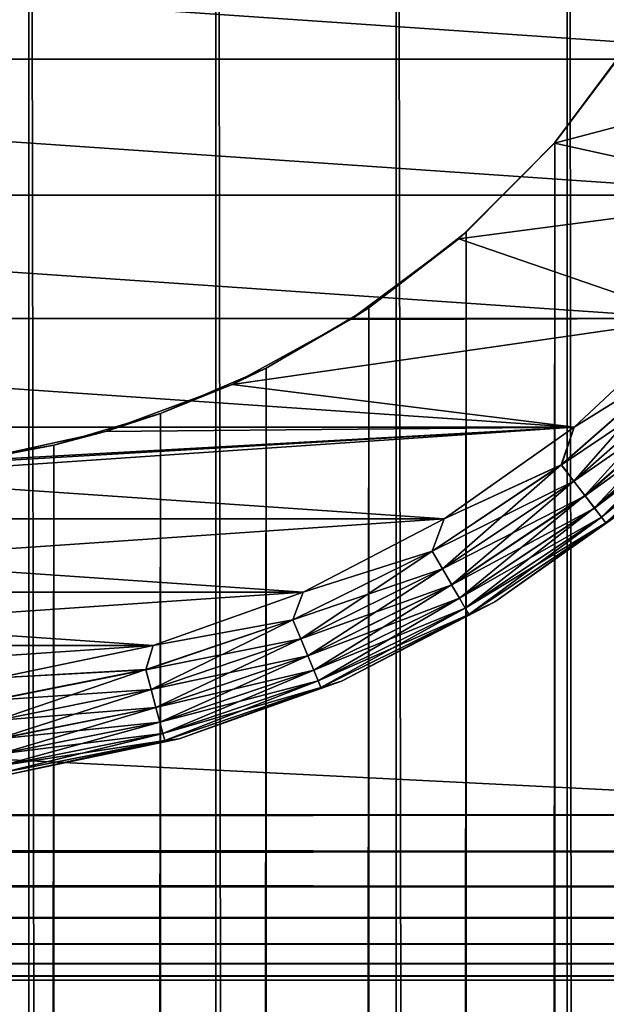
# Model space of a CAD drawing. Extents: x -265 to 265, y 0 to 1307.
# Tile 420 of 436: x 252 to 258, y 1265 to 1275. Entities that reach past the tile are written whole.
import ezdxf

# ---------------------------------------------------------------- set-up
doc = ezdxf.new("R2010")
doc.units = 0
doc.header["$LTSCALE"] = 65.185185
for name, color, linetype in [('39', 7, 'CONTINUOUS'), ('40', 7, 'CONTINUOUS'), ('46', 7, 'CONTINUOUS'), ('49', 7, 'CONTINUOUS'), ('50', 7, 'CONTINUOUS'), ('54', 7, 'CONTINUOUS'), ('58', 7, 'CONTINUOUS'), ('62', 7, 'CONTINUOUS'), ('71', 7, 'CONTINUOUS'), ('72', 7, 'CONTINUOUS'), ('73', 7, 'CONTINUOUS'), ('74', 7, 'CONTINUOUS'), ('75', 7, 'CONTINUOUS')]:
    doc.layers.add(name, color=color, linetype=linetype)

msp = doc.modelspace()

# ---------------------------------------------------------------- linework, layer by layer
at = {"layer": '39', "color": 7, "linetype": 'CONTINUOUS'}
for points in [[(250, 1, 15), (251.958, 1, 14.872), (250, 1299, 15), (250, 1, 15)], [(250, 1299, 15), (251.958, 1, 14.872), (251.958, 1299, 14.872), (250, 1299, 15)], [(251.958, 1, 14.872), (253.882, 1, 14.489), (251.958, 1299, 14.872), (251.958, 1, 14.872)], [(251.958, 1299, 14.872), (253.882, 1, 14.489), (253.882, 1299, 14.489), (251.958, 1299, 14.872)], [(253.882, 1, 14.489), (255.74, 1, 13.858), (253.882, 1299, 14.489), (253.882, 1, 14.489)], [(253.882, 1299, 14.489), (255.74, 1, 13.858), (255.74, 1299, 13.858), (253.882, 1299, 14.489)], [(255.74, 1, 13.858), (257.5, 1, 12.99), (255.74, 1299, 13.858), (255.74, 1, 13.858)], [(255.74, 1299, 13.858), (257.5, 1, 12.99), (257.5, 1299, 12.99), (255.74, 1299, 13.858)], [(257.5, 1, 12.99), (259.131, 1, 11.9), (257.5, 1299, 12.99), (257.5, 1, 12.99)], [(257.5, 1299, 12.99), (259.131, 1, 11.9), (259.131, 1299, 11.9), (257.5, 1299, 12.99)]]:
    msp.add_3dface(points, dxfattribs=at)
at = {"layer": '40', "color": 7, "linetype": 'CONTINUOUS'}
for points in [[(257.374, 1273.621, -13.063), (258.153, 1274.653, -12.591), (257.374, 26.379, -13.063), (257.374, 1273.621, -13.063)], [(257.374, 26.379, -13.063), (258.153, 1274.653, -12.591), (258.153, 25.347, -12.591), (257.374, 26.379, -13.063)], [(256.461, 1272.698, -13.537), (257.374, 1273.621, -13.063), (256.461, 27.302, -13.537), (256.461, 1272.698, -13.537)], [(256.461, 27.302, -13.537), (257.374, 1273.621, -13.063), (257.374, 26.379, -13.063), (256.461, 27.302, -13.537)], [(255.458, 1271.921, -13.972), (256.461, 1272.698, -13.537), (255.458, 28.079, -13.972), (255.458, 1271.921, -13.972)], [(255.458, 28.079, -13.972), (256.461, 1272.698, -13.537), (256.461, 27.302, -13.537), (255.458, 28.079, -13.972)], [(254.401, 1271.3, -14.34), (255.458, 1271.921, -13.972), (254.401, 28.7, -14.34), (254.401, 1271.3, -14.34)], [(254.401, 28.7, -14.34), (255.458, 1271.921, -13.972), (255.458, 28.079, -13.972), (254.401, 28.7, -14.34)], [(253.314, 1270.831, -14.629), (254.401, 1271.3, -14.34), (253.314, 29.169, -14.629), (253.314, 1270.831, -14.629)], [(253.314, 29.169, -14.629), (254.401, 1271.3, -14.34), (254.401, 28.7, -14.34), (253.314, 29.169, -14.629)], [(252.214, 1270.505, -14.836), (253.314, 1270.831, -14.629), (252.214, 29.495, -14.836), (252.214, 1270.505, -14.836)], [(252.214, 29.495, -14.836), (253.314, 1270.831, -14.629), (253.314, 29.169, -14.629), (252.214, 29.495, -14.836)], [(251.108, 1270.313, -14.959), (252.214, 1270.505, -14.836), (251.108, 29.687, -14.959), (251.108, 1270.313, -14.959)], [(251.108, 29.687, -14.959), (252.214, 1270.505, -14.836), (252.214, 29.495, -14.836), (251.108, 29.687, -14.959)]]:
    msp.add_3dface(points, dxfattribs=at)
at = {"layer": '46', "color": 7, "linetype": 'CONTINUOUS'}
for points in [[(258.202, 1274.729, -25), (257.374, 1273.621, -13.063), (257.369, 1273.615, -25), (258.202, 1274.729, -25)], [(258.153, 1274.653, -12.591), (257.374, 1273.621, -13.063), (258.202, 1274.729, -25), (258.153, 1274.653, -12.591)], [(257.369, 1273.615, -25), (256.461, 1272.698, -13.537), (256.385, 1272.631, -25), (257.369, 1273.615, -25)], [(257.374, 1273.621, -13.063), (256.461, 1272.698, -13.537), (257.369, 1273.615, -25), (257.374, 1273.621, -13.063)], [(256.461, 1272.698, -13.537), (255.458, 1271.921, -13.972), (256.385, 1272.631, -25), (256.461, 1272.698, -13.537)], [(256.385, 1272.631, -25), (255.458, 1271.921, -13.972), (255.271, 1271.798, -25), (256.385, 1272.631, -25)], [(255.458, 1271.921, -13.972), (254.401, 1271.3, -14.34), (255.271, 1271.798, -25), (255.458, 1271.921, -13.972)], [(255.271, 1271.798, -25), (254.401, 1271.3, -14.34), (254.05, 1271.131, -25), (255.271, 1271.798, -25)], [(254.401, 1271.3, -14.34), (253.314, 1270.831, -14.629), (254.05, 1271.131, -25), (254.401, 1271.3, -14.34)], [(254.05, 1271.131, -25), (253.314, 1270.831, -14.629), (252.747, 1270.645, -25), (254.05, 1271.131, -25)], [(253.314, 1270.831, -14.629), (252.214, 1270.505, -14.836), (252.747, 1270.645, -25), (253.314, 1270.831, -14.629)], [(252.747, 1270.645, -25), (252.214, 1270.505, -14.836), (251.388, 1270.349, -25), (252.747, 1270.645, -25)], [(252.214, 1270.505, -14.836), (251.108, 1270.313, -14.959), (251.388, 1270.349, -25), (252.214, 1270.505, -14.836)]]:
    msp.add_3dface(points, dxfattribs=at)
at = {"layer": '49', "color": 7, "linetype": 'CONTINUOUS'}
for points in [[(258.202, 1274.729, -25), (257.369, 1273.615, -25), (260.655, 1274.479, -25), (258.202, 1274.729, -25)], [(260.655, 1274.479, -25), (257.369, 1273.615, -25), (259.804, 1273.08, -25), (260.655, 1274.479, -25)], [(257.369, 1273.615, -25), (256.385, 1272.631, -25), (259.804, 1273.08, -25), (257.369, 1273.615, -25)], [(259.804, 1273.08, -25), (256.385, 1272.631, -25), (258.77, 1271.809, -25), (259.804, 1273.08, -25)], [(256.385, 1272.631, -25), (255.271, 1271.798, -25), (258.77, 1271.809, -25), (256.385, 1272.631, -25)], [(255.271, 1271.798, -25), (254.05, 1271.131, -25), (258.77, 1271.809, -25), (255.271, 1271.798, -25)], [(258.77, 1271.809, -25), (254.05, 1271.131, -25), (257.573, 1270.691, -25), (258.77, 1271.809, -25)], [(254.05, 1271.131, -25), (252.747, 1270.645, -25), (257.573, 1270.691, -25), (254.05, 1271.131, -25)], [(250, 1270.25, -25), (243.765, 1269.747, -25), (257.573, 1270.691, -25), (250, 1270.25, -25)], [(257.573, 1270.691, -25), (243.765, 1269.747, -25), (256.235, 1269.747, -25), (257.573, 1270.691, -25)], [(251.388, 1270.349, -25), (250, 1270.25, -25), (257.573, 1270.691, -25), (251.388, 1270.349, -25)], [(252.747, 1270.645, -25), (251.388, 1270.349, -25), (257.573, 1270.691, -25), (252.747, 1270.645, -25)], [(243.765, 1269.747, -25), (245.219, 1268.993, -25), (256.235, 1269.747, -25), (243.765, 1269.747, -25)], [(256.235, 1269.747, -25), (245.219, 1268.993, -25), (254.781, 1268.993, -25), (256.235, 1269.747, -25)], [(245.219, 1268.993, -25), (246.762, 1268.445, -25), (254.781, 1268.993, -25), (245.219, 1268.993, -25)], [(254.781, 1268.993, -25), (246.762, 1268.445, -25), (253.238, 1268.445, -25), (254.781, 1268.993, -25)], [(246.762, 1268.445, -25), (248.366, 1268.112, -25), (253.238, 1268.445, -25), (246.762, 1268.445, -25)], [(253.238, 1268.445, -25), (248.366, 1268.112, -25), (251.634, 1268.112, -25), (253.238, 1268.445, -25)]]:
    msp.add_3dface(points, dxfattribs=at)
at = {"layer": '50', "color": 7, "linetype": 'CONTINUOUS'}
for points in [[(239.345, 1274.479, -75), (238.693, 1275.981, -75), (260.655, 1274.479, -75), (239.345, 1274.479, -75)], [(260.655, 1274.479, -75), (238.693, 1275.981, -75), (261.307, 1275.981, -75), (260.655, 1274.479, -75)], [(240.196, 1273.08, -75), (239.345, 1274.479, -75), (259.804, 1273.08, -75), (240.196, 1273.08, -75)], [(259.804, 1273.08, -75), (239.345, 1274.479, -75), (260.655, 1274.479, -75), (259.804, 1273.08, -75)], [(241.23, 1271.809, -75), (240.196, 1273.08, -75), (258.77, 1271.809, -75), (241.23, 1271.809, -75)], [(258.77, 1271.809, -75), (240.196, 1273.08, -75), (259.804, 1273.08, -75), (258.77, 1271.809, -75)], [(242.427, 1270.691, -75), (241.23, 1271.809, -75), (257.573, 1270.691, -75), (242.427, 1270.691, -75)], [(257.573, 1270.691, -75), (241.23, 1271.809, -75), (258.77, 1271.809, -75), (257.573, 1270.691, -75)], [(243.765, 1269.747, -75), (242.427, 1270.691, -75), (256.235, 1269.747, -75), (243.765, 1269.747, -75)], [(256.235, 1269.747, -75), (242.427, 1270.691, -75), (257.573, 1270.691, -75), (256.235, 1269.747, -75)], [(245.219, 1268.993, -75), (243.765, 1269.747, -75), (254.781, 1268.993, -75), (245.219, 1268.993, -75)], [(254.781, 1268.993, -75), (243.765, 1269.747, -75), (256.235, 1269.747, -75), (254.781, 1268.993, -75)], [(246.762, 1268.445, -75), (245.219, 1268.993, -75), (253.238, 1268.445, -75), (246.762, 1268.445, -75)], [(253.238, 1268.445, -75), (245.219, 1268.993, -75), (254.781, 1268.993, -75), (253.238, 1268.445, -75)], [(251.634, 1268.112, -75), (246.762, 1268.445, -75), (253.238, 1268.445, -75), (251.634, 1268.112, -75)]]:
    msp.add_3dface(points, dxfattribs=at)
at = {"layer": '54', "color": 7, "linetype": 'CONTINUOUS'}
for points in [[(256.755, 1268.893, -74), (258.204, 1269.916, -74), (256.755, 1268.893, -26), (256.755, 1268.893, -74)], [(256.755, 1268.893, -26), (258.204, 1269.916, -74), (258.204, 1269.916, -26), (256.755, 1268.893, -26)], [(255.179, 1268.076, -74), (256.755, 1268.893, -74), (255.179, 1268.076, -26), (255.179, 1268.076, -74)], [(255.179, 1268.076, -26), (256.755, 1268.893, -74), (256.755, 1268.893, -26), (255.179, 1268.076, -26)], [(253.507, 1267.482, -74), (255.179, 1268.076, -74), (253.507, 1267.482, -26), (253.507, 1267.482, -74)], [(253.507, 1267.482, -26), (255.179, 1268.076, -74), (255.179, 1268.076, -26), (253.507, 1267.482, -26)], [(251.77, 1267.121, -74), (253.507, 1267.482, -74), (251.77, 1267.121, -26), (251.77, 1267.121, -74)], [(251.77, 1267.121, -26), (253.507, 1267.482, -74), (253.507, 1267.482, -26), (251.77, 1267.121, -26)]]:
    msp.add_3dface(points, dxfattribs=at)
at = {"layer": '58', "color": 7, "linetype": 'CONTINUOUS'}
for points in [[(257.573, 1270.691, -75), (258.77, 1271.809, -75), (258.642, 1271.358, -74.975), (257.573, 1270.691, -75)], [(257.44, 1270.304, -74.975), (257.573, 1270.691, -75), (258.642, 1271.358, -74.975), (257.44, 1270.304, -74.975)], [(257.44, 1270.304, -74.975), (258.642, 1271.358, -74.975), (257.569, 1270.136, -74.901), (257.44, 1270.304, -74.975)], [(257.569, 1270.136, -74.901), (258.642, 1271.358, -74.975), (258.792, 1271.208, -74.901), (257.569, 1270.136, -74.901)], [(257.569, 1270.136, -74.901), (258.792, 1271.208, -74.901), (257.684, 1269.986, -74.782), (257.569, 1270.136, -74.901)], [(257.684, 1269.986, -74.782), (258.792, 1271.208, -74.901), (258.926, 1271.074, -74.782), (257.684, 1269.986, -74.782)], [(257.684, 1269.986, -74.782), (258.926, 1271.074, -74.782), (257.781, 1269.86, -74.624), (257.684, 1269.986, -74.782)], [(257.781, 1269.86, -74.624), (258.926, 1271.074, -74.782), (259.038, 1270.962, -74.624), (257.781, 1269.86, -74.624)], [(257.781, 1269.86, -74.624), (259.038, 1270.962, -74.624), (257.854, 1269.765, -74.434), (257.781, 1269.86, -74.624)], [(257.854, 1269.765, -74.434), (259.038, 1270.962, -74.624), (259.122, 1270.878, -74.434), (257.854, 1269.765, -74.434)], [(257.854, 1269.765, -74.434), (259.122, 1270.878, -74.434), (257.899, 1269.706, -74.223), (257.854, 1269.765, -74.434)], [(257.899, 1269.706, -74.223), (259.122, 1270.878, -74.434), (259.175, 1270.825, -74.223), (257.899, 1269.706, -74.223)], [(258.204, 1269.916, -74), (257.899, 1269.706, -74.223), (259.175, 1270.825, -74.223), (258.204, 1269.916, -74)], [(256.235, 1269.747, -75), (257.573, 1270.691, -75), (257.44, 1270.304, -74.975), (256.235, 1269.747, -75)], [(256.111, 1269.416, -74.975), (256.235, 1269.747, -75), (257.44, 1270.304, -74.975), (256.111, 1269.416, -74.975)], [(256.111, 1269.416, -74.975), (257.44, 1270.304, -74.975), (256.217, 1269.233, -74.901), (256.111, 1269.416, -74.975)], [(256.217, 1269.233, -74.901), (257.44, 1270.304, -74.975), (257.569, 1270.136, -74.901), (256.217, 1269.233, -74.901)], [(256.217, 1269.233, -74.901), (257.569, 1270.136, -74.901), (256.311, 1269.068, -74.782), (256.217, 1269.233, -74.901)], [(256.311, 1269.068, -74.782), (257.569, 1270.136, -74.901), (257.684, 1269.986, -74.782), (256.311, 1269.068, -74.782)], [(256.311, 1269.068, -74.782), (257.684, 1269.986, -74.782), (256.391, 1268.931, -74.624), (256.311, 1269.068, -74.782)], [(256.391, 1268.931, -74.624), (257.684, 1269.986, -74.782), (257.781, 1269.86, -74.624), (256.391, 1268.931, -74.624)], [(258.204, 1269.916, -74), (256.755, 1268.893, -74), (257.899, 1269.706, -74.223), (258.204, 1269.916, -74)], [(256.391, 1268.931, -74.624), (257.781, 1269.86, -74.624), (256.45, 1268.828, -74.434), (256.391, 1268.931, -74.624)], [(256.45, 1268.828, -74.434), (257.781, 1269.86, -74.624), (257.854, 1269.765, -74.434), (256.45, 1268.828, -74.434)], [(254.781, 1268.993, -75), (256.235, 1269.747, -75), (256.111, 1269.416, -74.975), (254.781, 1268.993, -75)], [(256.45, 1268.828, -74.434), (257.854, 1269.765, -74.434), (256.487, 1268.763, -74.223), (256.45, 1268.828, -74.434)], [(256.487, 1268.763, -74.223), (257.854, 1269.765, -74.434), (257.899, 1269.706, -74.223), (256.487, 1268.763, -74.223)], [(256.755, 1268.893, -74), (256.487, 1268.763, -74.223), (257.899, 1269.706, -74.223), (256.755, 1268.893, -74)], [(254.677, 1268.709, -74.975), (254.781, 1268.993, -75), (256.111, 1269.416, -74.975), (254.677, 1268.709, -74.975)], [(254.677, 1268.709, -74.975), (256.111, 1269.416, -74.975), (254.758, 1268.513, -74.901), (254.677, 1268.709, -74.975)], [(254.758, 1268.513, -74.901), (256.111, 1269.416, -74.975), (256.217, 1269.233, -74.901), (254.758, 1268.513, -74.901)], [(254.758, 1268.513, -74.901), (256.217, 1269.233, -74.901), (254.831, 1268.338, -74.782), (254.758, 1268.513, -74.901)], [(254.831, 1268.338, -74.782), (256.217, 1269.233, -74.901), (256.311, 1269.068, -74.782), (254.831, 1268.338, -74.782)], [(254.831, 1268.338, -74.782), (256.311, 1269.068, -74.782), (254.891, 1268.191, -74.624), (254.831, 1268.338, -74.782)], [(254.891, 1268.191, -74.624), (256.311, 1269.068, -74.782), (256.391, 1268.931, -74.624), (254.891, 1268.191, -74.624)], [(253.238, 1268.445, -75), (254.781, 1268.993, -75), (254.677, 1268.709, -74.975), (253.238, 1268.445, -75)], [(254.891, 1268.191, -74.624), (256.391, 1268.931, -74.624), (254.937, 1268.081, -74.434), (254.891, 1268.191, -74.624)], [(254.937, 1268.081, -74.434), (256.391, 1268.931, -74.624), (256.45, 1268.828, -74.434), (254.937, 1268.081, -74.434)], [(254.937, 1268.081, -74.434), (256.45, 1268.828, -74.434), (254.965, 1268.013, -74.223), (254.937, 1268.081, -74.434)], [(254.965, 1268.013, -74.223), (256.45, 1268.828, -74.434), (256.487, 1268.763, -74.223), (254.965, 1268.013, -74.223)], [(256.755, 1268.893, -74), (255.179, 1268.076, -74), (256.487, 1268.763, -74.223), (256.755, 1268.893, -74)], [(253.163, 1268.195, -74.975), (253.238, 1268.445, -75), (254.677, 1268.709, -74.975), (253.163, 1268.195, -74.975)], [(253.163, 1268.195, -74.975), (254.677, 1268.709, -74.975), (253.218, 1267.991, -74.901), (253.163, 1268.195, -74.975)], [(253.218, 1267.991, -74.901), (254.677, 1268.709, -74.975), (254.758, 1268.513, -74.901), (253.218, 1267.991, -74.901)], [(255.179, 1268.076, -74), (254.965, 1268.013, -74.223), (256.487, 1268.763, -74.223), (255.179, 1268.076, -74)], [(253.218, 1267.991, -74.901), (254.758, 1268.513, -74.901), (253.267, 1267.807, -74.782), (253.218, 1267.991, -74.901)], [(253.267, 1267.807, -74.782), (254.758, 1268.513, -74.901), (254.831, 1268.338, -74.782), (253.267, 1267.807, -74.782)], [(251.634, 1268.112, -75), (253.238, 1268.445, -75), (253.163, 1268.195, -74.975), (251.634, 1268.112, -75)], [(253.267, 1267.807, -74.782), (254.831, 1268.338, -74.782), (253.308, 1267.654, -74.624), (253.267, 1267.807, -74.782)], [(253.308, 1267.654, -74.624), (254.831, 1268.338, -74.782), (254.891, 1268.191, -74.624), (253.308, 1267.654, -74.624)], [(251.595, 1267.883, -74.975), (251.634, 1268.112, -75), (253.163, 1268.195, -74.975), (251.595, 1267.883, -74.975)], [(251.595, 1267.883, -74.975), (253.163, 1268.195, -74.975), (251.623, 1267.673, -74.901), (251.595, 1267.883, -74.975)], [(251.623, 1267.673, -74.901), (253.163, 1268.195, -74.975), (253.218, 1267.991, -74.901), (251.623, 1267.673, -74.901)], [(253.308, 1267.654, -74.624), (254.891, 1268.191, -74.624), (253.339, 1267.539, -74.434), (253.308, 1267.654, -74.624)], [(253.339, 1267.539, -74.434), (254.891, 1268.191, -74.624), (254.937, 1268.081, -74.434), (253.339, 1267.539, -74.434)], [(251.623, 1267.673, -74.901), (253.218, 1267.991, -74.901), (251.648, 1267.485, -74.782), (251.623, 1267.673, -74.901)], [(251.648, 1267.485, -74.782), (253.218, 1267.991, -74.901), (253.267, 1267.807, -74.782), (251.648, 1267.485, -74.782)], [(253.339, 1267.539, -74.434), (254.937, 1268.081, -74.434), (253.358, 1267.467, -74.223), (253.339, 1267.539, -74.434)], [(253.358, 1267.467, -74.223), (254.937, 1268.081, -74.434), (254.965, 1268.013, -74.223), (253.358, 1267.467, -74.223)], [(253.507, 1267.482, -74), (253.358, 1267.467, -74.223), (254.965, 1268.013, -74.223), (253.507, 1267.482, -74)], [(255.179, 1268.076, -74), (253.507, 1267.482, -74), (254.965, 1268.013, -74.223), (255.179, 1268.076, -74)], [(251.648, 1267.485, -74.782), (253.267, 1267.807, -74.782), (251.668, 1267.328, -74.624), (251.648, 1267.485, -74.782)], [(251.668, 1267.328, -74.624), (253.267, 1267.807, -74.782), (253.308, 1267.654, -74.624), (251.668, 1267.328, -74.624)], [(251.668, 1267.328, -74.624), (253.308, 1267.654, -74.624), (251.684, 1267.209, -74.434), (251.668, 1267.328, -74.624)], [(251.684, 1267.209, -74.434), (253.308, 1267.654, -74.624), (253.339, 1267.539, -74.434), (251.684, 1267.209, -74.434)], [(251.684, 1267.209, -74.434), (253.339, 1267.539, -74.434), (251.694, 1267.136, -74.223), (251.684, 1267.209, -74.434)], [(251.694, 1267.136, -74.223), (253.339, 1267.539, -74.434), (253.358, 1267.467, -74.223), (251.694, 1267.136, -74.223)], [(253.507, 1267.482, -74), (251.77, 1267.121, -74), (253.358, 1267.467, -74.223), (253.507, 1267.482, -74)], [(251.77, 1267.121, -74), (251.694, 1267.136, -74.223), (253.358, 1267.467, -74.223), (251.77, 1267.121, -74)]]:
    msp.add_3dface(points, dxfattribs=at)
at = {"layer": '62', "color": 7, "linetype": 'CONTINUOUS'}
for points in [[(258.77, 1271.809, -25), (257.573, 1270.691, -25), (258.643, 1271.357, -25.025), (258.77, 1271.809, -25)], [(258.643, 1271.357, -25.025), (257.573, 1270.691, -25), (257.441, 1270.303, -25.025), (258.643, 1271.357, -25.025)], [(258.643, 1271.357, -25.025), (257.441, 1270.303, -25.025), (258.792, 1271.208, -25.099), (258.643, 1271.357, -25.025)], [(258.792, 1271.208, -25.099), (257.441, 1270.303, -25.025), (257.569, 1270.135, -25.099), (258.792, 1271.208, -25.099)], [(258.792, 1271.208, -25.099), (257.569, 1270.135, -25.099), (258.926, 1271.074, -25.218), (258.792, 1271.208, -25.099)], [(258.926, 1271.074, -25.218), (257.569, 1270.135, -25.099), (257.685, 1269.985, -25.218), (258.926, 1271.074, -25.218)], [(258.926, 1271.074, -25.218), (257.685, 1269.985, -25.218), (259.038, 1270.962, -25.377), (258.926, 1271.074, -25.218)], [(259.038, 1270.962, -25.377), (257.685, 1269.985, -25.218), (257.781, 1269.859, -25.377), (259.038, 1270.962, -25.377)], [(259.038, 1270.962, -25.377), (257.781, 1269.859, -25.377), (259.123, 1270.877, -25.567), (259.038, 1270.962, -25.377)], [(259.123, 1270.877, -25.567), (257.781, 1269.859, -25.377), (257.854, 1269.765, -25.567), (259.123, 1270.877, -25.567)], [(259.123, 1270.877, -25.567), (257.854, 1269.765, -25.567), (259.175, 1270.825, -25.779), (259.123, 1270.877, -25.567)], [(259.175, 1270.825, -25.779), (257.854, 1269.765, -25.567), (257.899, 1269.706, -25.779), (259.175, 1270.825, -25.779)], [(258.204, 1269.916, -26), (259.175, 1270.825, -25.779), (257.899, 1269.706, -25.779), (258.204, 1269.916, -26)], [(257.573, 1270.691, -25), (256.235, 1269.747, -25), (257.441, 1270.303, -25.025), (257.573, 1270.691, -25)], [(257.441, 1270.303, -25.025), (256.235, 1269.747, -25), (256.111, 1269.415, -25.025), (257.441, 1270.303, -25.025)], [(257.441, 1270.303, -25.025), (256.111, 1269.415, -25.025), (257.569, 1270.135, -25.099), (257.441, 1270.303, -25.025)], [(257.569, 1270.135, -25.099), (256.111, 1269.415, -25.025), (256.217, 1269.232, -25.099), (257.569, 1270.135, -25.099)], [(257.569, 1270.135, -25.099), (256.217, 1269.232, -25.099), (257.685, 1269.985, -25.218), (257.569, 1270.135, -25.099)], [(257.685, 1269.985, -25.218), (256.217, 1269.232, -25.099), (256.312, 1269.067, -25.218), (257.685, 1269.985, -25.218)], [(257.685, 1269.985, -25.218), (256.312, 1269.067, -25.218), (257.781, 1269.859, -25.377), (257.685, 1269.985, -25.218)], [(256.755, 1268.893, -26), (258.204, 1269.916, -26), (257.899, 1269.706, -25.779), (256.755, 1268.893, -26)], [(257.781, 1269.859, -25.377), (256.312, 1269.067, -25.218), (256.391, 1268.93, -25.377), (257.781, 1269.859, -25.377)], [(257.781, 1269.859, -25.377), (256.391, 1268.93, -25.377), (257.854, 1269.765, -25.567), (257.781, 1269.859, -25.377)], [(256.235, 1269.747, -25), (254.781, 1268.993, -25), (256.111, 1269.415, -25.025), (256.235, 1269.747, -25)], [(257.854, 1269.765, -25.567), (256.391, 1268.93, -25.377), (256.451, 1268.827, -25.567), (257.854, 1269.765, -25.567)], [(257.854, 1269.765, -25.567), (256.451, 1268.827, -25.567), (257.899, 1269.706, -25.779), (257.854, 1269.765, -25.567)], [(257.899, 1269.706, -25.779), (256.451, 1268.827, -25.567), (256.488, 1268.763, -25.779), (257.899, 1269.706, -25.779)], [(256.755, 1268.893, -26), (257.899, 1269.706, -25.779), (256.488, 1268.763, -25.779), (256.755, 1268.893, -26)], [(256.111, 1269.415, -25.025), (254.781, 1268.993, -25), (254.677, 1268.708, -25.025), (256.111, 1269.415, -25.025)], [(256.111, 1269.415, -25.025), (254.677, 1268.708, -25.025), (256.217, 1269.232, -25.099), (256.111, 1269.415, -25.025)], [(256.217, 1269.232, -25.099), (254.677, 1268.708, -25.025), (254.758, 1268.512, -25.099), (256.217, 1269.232, -25.099)], [(256.217, 1269.232, -25.099), (254.758, 1268.512, -25.099), (256.312, 1269.067, -25.218), (256.217, 1269.232, -25.099)], [(256.312, 1269.067, -25.218), (254.758, 1268.512, -25.099), (254.831, 1268.337, -25.218), (256.312, 1269.067, -25.218)], [(256.312, 1269.067, -25.218), (254.831, 1268.337, -25.218), (256.391, 1268.93, -25.377), (256.312, 1269.067, -25.218)], [(254.781, 1268.993, -25), (253.238, 1268.445, -25), (254.677, 1268.708, -25.025), (254.781, 1268.993, -25)], [(256.391, 1268.93, -25.377), (254.831, 1268.337, -25.218), (254.892, 1268.191, -25.377), (256.391, 1268.93, -25.377)], [(256.391, 1268.93, -25.377), (254.892, 1268.191, -25.377), (256.451, 1268.827, -25.567), (256.391, 1268.93, -25.377)], [(256.451, 1268.827, -25.567), (254.892, 1268.191, -25.377), (254.937, 1268.081, -25.567), (256.451, 1268.827, -25.567)], [(256.451, 1268.827, -25.567), (254.937, 1268.081, -25.567), (256.488, 1268.763, -25.779), (256.451, 1268.827, -25.567)], [(255.179, 1268.076, -26), (256.755, 1268.893, -26), (256.488, 1268.763, -25.779), (255.179, 1268.076, -26)], [(254.677, 1268.708, -25.025), (253.238, 1268.445, -25), (253.163, 1268.194, -25.025), (254.677, 1268.708, -25.025)], [(254.677, 1268.708, -25.025), (253.163, 1268.194, -25.025), (254.758, 1268.512, -25.099), (254.677, 1268.708, -25.025)], [(256.488, 1268.763, -25.779), (254.937, 1268.081, -25.567), (254.965, 1268.012, -25.779), (256.488, 1268.763, -25.779)], [(255.179, 1268.076, -26), (256.488, 1268.763, -25.779), (254.965, 1268.012, -25.779), (255.179, 1268.076, -26)], [(254.758, 1268.512, -25.099), (253.163, 1268.194, -25.025), (253.218, 1267.99, -25.099), (254.758, 1268.512, -25.099)], [(254.758, 1268.512, -25.099), (253.218, 1267.99, -25.099), (254.831, 1268.337, -25.218), (254.758, 1268.512, -25.099)], [(253.238, 1268.445, -25), (251.634, 1268.112, -25), (253.163, 1268.194, -25.025), (253.238, 1268.445, -25)], [(254.831, 1268.337, -25.218), (253.218, 1267.99, -25.099), (253.267, 1267.806, -25.218), (254.831, 1268.337, -25.218)], [(254.831, 1268.337, -25.218), (253.267, 1267.806, -25.218), (254.892, 1268.191, -25.377), (254.831, 1268.337, -25.218)], [(253.163, 1268.194, -25.025), (251.634, 1268.112, -25), (251.595, 1267.882, -25.025), (253.163, 1268.194, -25.025)], [(253.163, 1268.194, -25.025), (251.595, 1267.882, -25.025), (253.218, 1267.99, -25.099), (253.163, 1268.194, -25.025)], [(254.892, 1268.191, -25.377), (253.267, 1267.806, -25.218), (253.308, 1267.653, -25.377), (254.892, 1268.191, -25.377)], [(254.892, 1268.191, -25.377), (253.308, 1267.653, -25.377), (254.937, 1268.081, -25.567), (254.892, 1268.191, -25.377)], [(253.218, 1267.99, -25.099), (251.595, 1267.882, -25.025), (251.623, 1267.672, -25.099), (253.218, 1267.99, -25.099)], [(253.218, 1267.99, -25.099), (251.623, 1267.672, -25.099), (253.267, 1267.806, -25.218), (253.218, 1267.99, -25.099)], [(254.937, 1268.081, -25.567), (253.308, 1267.653, -25.377), (253.339, 1267.538, -25.567), (254.937, 1268.081, -25.567)], [(254.937, 1268.081, -25.567), (253.339, 1267.538, -25.567), (254.965, 1268.012, -25.779), (254.937, 1268.081, -25.567)], [(254.965, 1268.012, -25.779), (253.339, 1267.538, -25.567), (253.358, 1267.467, -25.779), (254.965, 1268.012, -25.779)], [(253.507, 1267.482, -26), (254.965, 1268.012, -25.779), (253.358, 1267.467, -25.779), (253.507, 1267.482, -26)], [(253.507, 1267.482, -26), (255.179, 1268.076, -26), (254.965, 1268.012, -25.779), (253.507, 1267.482, -26)], [(253.267, 1267.806, -25.218), (251.623, 1267.672, -25.099), (251.648, 1267.484, -25.218), (253.267, 1267.806, -25.218)], [(253.267, 1267.806, -25.218), (251.648, 1267.484, -25.218), (253.308, 1267.653, -25.377), (253.267, 1267.806, -25.218)], [(253.308, 1267.653, -25.377), (251.648, 1267.484, -25.218), (251.668, 1267.327, -25.377), (253.308, 1267.653, -25.377)], [(253.308, 1267.653, -25.377), (251.668, 1267.327, -25.377), (253.339, 1267.538, -25.567), (253.308, 1267.653, -25.377)], [(253.339, 1267.538, -25.567), (251.668, 1267.327, -25.377), (251.684, 1267.209, -25.567), (253.339, 1267.538, -25.567)], [(253.339, 1267.538, -25.567), (251.684, 1267.209, -25.567), (253.358, 1267.467, -25.779), (253.339, 1267.538, -25.567)], [(251.77, 1267.121, -26), (253.507, 1267.482, -26), (253.358, 1267.467, -25.779), (251.77, 1267.121, -26)], [(253.358, 1267.467, -25.779), (251.684, 1267.209, -25.567), (251.694, 1267.136, -25.779), (253.358, 1267.467, -25.779)], [(251.77, 1267.121, -26), (253.358, 1267.467, -25.779), (251.694, 1267.136, -25.779), (251.77, 1267.121, -26)]]:
    msp.add_3dface(points, dxfattribs=at)
at = {"layer": '71', "color": 7, "linetype": 'CONTINUOUS'}
for points in [[(-263, 1293.3, 15), (263, 1293.3, 15), (-263, 1266.7, 15), (-263, 1293.3, 15)], [(-263, 1266.7, 15), (263, 1293.3, 15), (263, 1266.7, 15), (-263, 1266.7, 15)]]:
    msp.add_3dface(points, dxfattribs=at)
at = {"layer": '72', "color": 7, "linetype": 'CONTINUOUS'}
for points in [[(-263, 1266.7, 15), (263, 1266.7, 15), (263, 1266.324, 15.042), (-263, 1266.7, 15)], [(-263, 1266.322, 15.043), (-263, 1266.7, 15), (263, 1266.324, 15.042), (-263, 1266.322, 15.043)], [(263, 1265.964, 15.168), (-263, 1266.322, 15.043), (263, 1266.324, 15.042), (263, 1265.964, 15.168)], [(-263, 1265.962, 15.169), (-263, 1266.322, 15.043), (263, 1265.964, 15.168), (-263, 1265.962, 15.169)], [(263, 1265.641, 15.37), (-263, 1265.962, 15.169), (263, 1265.964, 15.168), (263, 1265.641, 15.37)], [(-263, 1265.639, 15.371), (-263, 1265.962, 15.169), (263, 1265.641, 15.37), (-263, 1265.639, 15.371)], [(263, 1265.371, 15.639), (-263, 1265.639, 15.371), (263, 1265.641, 15.37), (263, 1265.371, 15.639)], [(-263, 1265.37, 15.641), (-263, 1265.639, 15.371), (263, 1265.371, 15.639), (-263, 1265.37, 15.641)], [(263, 1265.169, 15.962), (-263, 1265.37, 15.641), (263, 1265.371, 15.639), (263, 1265.169, 15.962)], [(-263, 1265.168, 15.964), (-263, 1265.37, 15.641), (263, 1265.169, 15.962), (-263, 1265.168, 15.964)], [(263, 1265.043, 16.322), (-263, 1265.168, 15.964), (263, 1265.169, 15.962), (263, 1265.043, 16.322)], [(-263, 1265.042, 16.324), (-263, 1265.168, 15.964), (263, 1265.043, 16.322), (-263, 1265.042, 16.324)], [(263, 1265, 16.7), (-263, 1265.042, 16.324), (263, 1265.043, 16.322), (263, 1265, 16.7)], [(-263, 1265, 16.7), (-263, 1265.042, 16.324), (263, 1265, 16.7), (-263, 1265, 16.7)]]:
    msp.add_3dface(points, dxfattribs=at)
at = {"layer": '73', "color": 7, "linetype": 'CONTINUOUS'}
for points in [[(-263, 1265, 16.7), (263, 1265, 16.7), (-263, 1265, 23.3), (-263, 1265, 16.7)], [(-263, 1265, 23.3), (263, 1265, 16.7), (263, 1265, 23.3), (-263, 1265, 23.3)]]:
    msp.add_3dface(points, dxfattribs=at)
at = {"layer": '74', "color": 7, "linetype": 'CONTINUOUS'}
for points in [[(-263, 1266.7, 25), (-263, 1266.324, 24.958), (263, 1266.7, 25), (-263, 1266.7, 25)], [(263, 1266.7, 25), (-263, 1266.324, 24.958), (263, 1266.322, 24.957), (263, 1266.7, 25)], [(-263, 1266.324, 24.958), (-263, 1265.964, 24.832), (263, 1266.322, 24.957), (-263, 1266.324, 24.958)], [(263, 1266.322, 24.957), (-263, 1265.964, 24.832), (263, 1265.962, 24.831), (263, 1266.322, 24.957)], [(-263, 1265.964, 24.832), (-263, 1265.641, 24.63), (263, 1265.962, 24.831), (-263, 1265.964, 24.832)], [(263, 1265.962, 24.831), (-263, 1265.641, 24.63), (263, 1265.639, 24.629), (263, 1265.962, 24.831)], [(-263, 1265.641, 24.63), (-263, 1265.371, 24.361), (263, 1265.639, 24.629), (-263, 1265.641, 24.63)], [(263, 1265.639, 24.629), (-263, 1265.371, 24.361), (263, 1265.37, 24.359), (263, 1265.639, 24.629)], [(-263, 1265.371, 24.361), (-263, 1265.169, 24.038), (263, 1265.37, 24.359), (-263, 1265.371, 24.361)], [(263, 1265.37, 24.359), (-263, 1265.169, 24.038), (263, 1265.168, 24.036), (263, 1265.37, 24.359)], [(-263, 1265.169, 24.038), (-263, 1265.043, 23.678), (263, 1265.168, 24.036), (-263, 1265.169, 24.038)], [(263, 1265.168, 24.036), (-263, 1265.043, 23.678), (263, 1265.042, 23.676), (263, 1265.168, 24.036)], [(-263, 1265.043, 23.678), (-263, 1265, 23.3), (263, 1265.042, 23.676), (-263, 1265.043, 23.678)], [(-263, 1265, 23.3), (263, 1265, 23.3), (263, 1265.042, 23.676), (-263, 1265, 23.3)]]:
    msp.add_3dface(points, dxfattribs=at)
at = {"layer": '75', "color": 7, "linetype": 'CONTINUOUS'}
for points in [[(-263, 1266.7, 25), (263, 1266.7, 25), (-263, 1293.3, 25), (-263, 1266.7, 25)], [(-263, 1293.3, 25), (263, 1266.7, 25), (263, 1293.3, 25), (-263, 1293.3, 25)]]:
    msp.add_3dface(points, dxfattribs=at)

doc.saveas('drawing.dxf')
